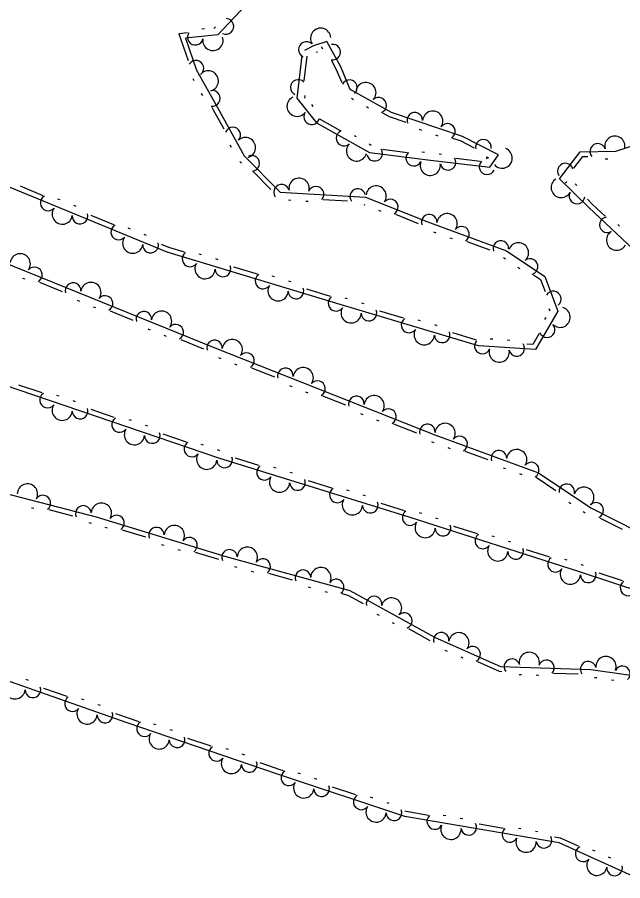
# Model space of a CAD drawing. Extents: x 2030130 to 2036320, y 723205 to 762423.
# Drawn here: x 2032243.7 to 2032344.6, y 759346 to 759490 of the extents above; entities that cross this region are included whole.
import ezdxf

# ---------------------------------------------------------------- set-up
doc = ezdxf.new("R2010")
doc.units = 0
doc.layers.add('Draft_Station Tics Major', color=7, linetype='Continuous')

msp = doc.modelspace()

# ---------------------------------------------------------------- linework, layer by layer
at = {"layer": 'Draft_Station Tics Major'}
for points in [[(2032281.77, 759492.02), (2032277.1, 759487.07), (2032271.69, 759486.54), (2032273.56, 759481.19), (2032277.06, 759474.96), (2032281.51, 759466.94), (2032287.51, 759460.86), (2032301.71, 759460.03), (2032311.91, 759455.97), (2032325.2, 759451.09), (2032331.57, 759446.81), (2032333.77, 759441), (2032330.03, 759434.61), (2032320.56, 759435.24), (2032296.37, 759442.46), (2032268.66, 759450.87), (2032221.96, 759470.1)], [(2032276.71, 759488.45), (2032276.42, 759488.15)], [(2032272.03, 759487.4), (2032270.57, 759487.25), (2032272.13, 759482.8)], [(2032274.85, 759488.08), (2032274.44, 759488.04)], [(2032291.11, 759483.62), (2032290.29, 759476.52), (2032293.52, 759472.43), (2032302.4, 759467.45), (2032312.53, 759466.17), (2032322.41, 759465.04), (2032323.85, 759467.06), (2032317.85, 759470.15), (2032306.06, 759474.16), (2032299.16, 759477.97), (2032297.58, 759481.74), (2032295.29, 759485.99), (2032293.03, 759485.26), (2032291.52, 759484.46)], [(2032293.69, 759484.18), (2032293.51, 759484.12), (2032293.5, 759484.12)], [(2032294.58, 759484.71), (2032294.39, 759485.07)], [(2032291.92, 759483.52), (2032291.45, 759479.45)], [(2032297.8, 759479.09), (2032296.84, 759481.38), (2032296.11, 759482.74)], [(2032272.92, 759479.82), (2032273.12, 759479.46)], [(2032274.32, 759477.32), (2032274.52, 759476.96)], [(2032291.58, 759476.96), (2032291.54, 759476.55)], [(2032292.68, 759475.48), (2032292.93, 759475.16)], [(2032299.71, 759476.26), (2032299.35, 759476.46)], [(2032276.09, 759475.02), (2032276.34, 759474.56), (2032278.08, 759471.44)], [(2032302.22, 759474.87), (2032301.86, 759475.07)], [(2032308.5, 759472.46), (2032305.73, 759473.4), (2032304.57, 759474.04)], [(2032294.06, 759473.07), (2032297.46, 759471.16)], [(2032311.08, 759471.15), (2032310.7, 759471.28)], [(2032299.8, 759470.32), (2032300.16, 759470.12)], [(2032313.8, 759470.22), (2032313.41, 759470.35)], [(2032319.88, 759468.18), (2032317.53, 759469.39), (2032316.26, 759469.82)], [(2032346.33, 759451.37), (2032338.93, 759458.29), (2032334.02, 759463.08), (2032337.49, 759467.6), (2032343.45, 759467.69), (2032350.62, 759470.01)], [(2032279.11, 759468.73), (2032279.31, 759468.37)], [(2032302.31, 759468.92), (2032302.67, 759468.71)], [(2032304.56, 759468), (2032308.63, 759467.49)], [(2032311.12, 759467.58), (2032311.53, 759467.53)], [(2032313.96, 759467.24), (2032314.36, 759467.19)], [(2032321.86, 759466.39), (2032322.1, 759466.73)], [(2032322.24, 759466.5), (2032321.88, 759466.69)], [(2032336.42, 759464.86), (2032337.9, 759466.79), (2032338.78, 759466.8)], [(2032280.74, 759465.97), (2032281.02, 759465.68)], [(2032316.76, 759466.51), (2032320.84, 759466.04)], [(2032341.66, 759466.44), (2032342.07, 759466.44)], [(2032283.05, 759464.22), (2032285.93, 759461.3)], [(2032335, 759462.34), (2032335.25, 759462.66)], [(2032248, 759460.27), (2032244.21, 759461.83)], [(2032336.94, 759461.96), (2032336.65, 759462.24)], [(2032250.81, 759459.56), (2032250.43, 759459.71)], [(2032288.88, 759459.55), (2032289.29, 759459.53)], [(2032294.64, 759459.63), (2032298.73, 759459.39)], [(2032341.67, 759456.85), (2032339.5, 759458.88), (2032338.71, 759459.66)], [(2032216.12, 759459.4), (2032276.58, 759434.87), (2032313.25, 759420.38), (2032330.52, 759414.06), (2032339.24, 759408.21), (2032351.23, 759402.15), (2032363.67, 759398.98), (2032378.57, 759394.49), (2032394.87, 759389.98), (2032407.07, 759384.46), (2032414.47, 759380.22), (2032418.44, 759377.17), (2032419.32, 759374.24), (2032416.56, 759372.93), (2032392.87, 759380.65), (2032363.82, 759388.83), (2032337.38, 759397.52), (2032309, 759406.63), (2032277.29, 759416.49), (2032236.25, 759430.42), (2032208.89, 759441.49)], [(2032253.46, 759458.46), (2032253.08, 759458.62)], [(2032291.75, 759459.38), (2032292.16, 759459.36)], [(2032301.44, 759458.82), (2032301.58, 759458.76)], [(2032259.75, 759455.43), (2032255.96, 759456.99)], [(2032303.86, 759457.85), (2032304.24, 759457.7)], [(2032306.68, 759457.17), (2032310.49, 759455.65)], [(2032344.05, 759455.19), (2032343.75, 759455.47)], [(2032262.56, 759454.71), (2032262.18, 759454.87)], [(2032265.22, 759453.62), (2032264.84, 759453.78)], [(2032313.05, 759454.24), (2032313.44, 759454.1)], [(2032315.75, 759453.25), (2032316.13, 759453.11)], [(2032318.58, 759452.65), (2032322.43, 759451.23)], [(2032271.52, 759450.86), (2032268.94, 759451.65), (2032267.72, 759452.15)], [(2032274.39, 759450.42), (2032274, 759450.54)], [(2032277.14, 759449.59), (2032276.74, 759449.71)], [(2032324.7, 759449.94), (2032325.04, 759449.72)], [(2032283.69, 759447.17), (2032279.76, 759448.36)], [(2032327.08, 759448.34), (2032327.42, 759448.11)], [(2032244.53, 759446.54), (2032244.91, 759446.39)], [(2032286.55, 759446.73), (2032286.16, 759446.85)], [(2032329.69, 759447.08), (2032330.89, 759446.27), (2032331.65, 759444.28)], [(2032247.35, 759445.84), (2032251.15, 759444.3)], [(2032289.3, 759445.89), (2032288.91, 759446.01)], [(2032295.85, 759443.47), (2032291.93, 759444.67)], [(2032253.65, 759442.84), (2032254.03, 759442.69)], [(2032298.72, 759443.04), (2032298.32, 759443.16)], [(2032301.47, 759442.22), (2032301.07, 759442.34)], [(2032256.31, 759441.76), (2032256.69, 759441.61)], [(2032259.13, 759441.06), (2032262.93, 759439.52)], [(2032308.03, 759439.84), (2032304.1, 759441.01)], [(2032332.28, 759441.45), (2032332.43, 759441.07)], [(2032310.9, 759439.41), (2032310.51, 759439.53)], [(2032331.74, 759439.96), (2032331.53, 759439.61)], [(2032265.43, 759438.06), (2032265.81, 759437.91)], [(2032313.65, 759438.59), (2032313.26, 759438.71)], [(2032268.09, 759436.98), (2032268.47, 759436.83)], [(2032320.21, 759436.2), (2032316.28, 759437.38)], [(2032330.64, 759437.28), (2032329.58, 759435.46), (2032328.6, 759435.52)], [(2032270.91, 759436.28), (2032274.71, 759434.74)], [(2032322.9, 759436.32), (2032322.49, 759436.35)], [(2032325.77, 759436.12), (2032325.36, 759436.15)], [(2032277.23, 759433.29), (2032277.61, 759433.14)], [(2032279.9, 759432.23), (2032280.28, 759432.08)], [(2032282.72, 759431.56), (2032286.53, 759430.05)], [(2032247.8, 759427.37), (2032243.92, 759428.68)], [(2032289.05, 759428.62), (2032289.43, 759428.46)], [(2032250.65, 759426.83), (2032250.26, 759426.96)], [(2032291.72, 759427.56), (2032292.1, 759427.41)], [(2032294.54, 759426.89), (2032298.36, 759425.38)], [(2032253.37, 759425.91), (2032252.98, 759426.04)], [(2032259.84, 759423.28), (2032255.96, 759424.6)], [(2032300.88, 759423.94), (2032301.26, 759423.79)], [(2032262.69, 759422.75), (2032262.3, 759422.88)], [(2032303.55, 759422.89), (2032303.93, 759422.74)], [(2032306.37, 759422.21), (2032310.18, 759420.71)], [(2032265.41, 759421.82), (2032265.02, 759421.95)], [(2032203.9, 759420.5), (2032218.63, 759416.15), (2032239.59, 759411.16), (2032256.84, 759406.72), (2032278.42, 759400.12), (2032299.07, 759394.4), (2032313.33, 759386.56), (2032324.19, 759381.77), (2032339.26, 759381.27), (2032356.95, 759378.75)], [(2032271.88, 759419.19), (2032268, 759420.51)], [(2032312.7, 759419.27), (2032312.82, 759419.23), (2032313.11, 759419.12)], [(2032274.73, 759418.66), (2032274.34, 759418.79)], [(2032277.45, 759417.74), (2032277.06, 759417.87)], [(2032315.42, 759418.27), (2032315.81, 759418.13)], [(2032283.95, 759415.28), (2032280.04, 759416.5)], [(2032318.26, 759417.67), (2032322.11, 759416.26)], [(2032286.82, 759414.82), (2032286.42, 759414.94)], [(2032324.67, 759414.89), (2032325.06, 759414.75)], [(2032289.56, 759413.97), (2032289.17, 759414.09)], [(2032327.36, 759413.91), (2032327.75, 759413.77)], [(2032296.09, 759411.5), (2032292.18, 759412.72)], [(2032330.15, 759413.33), (2032333.44, 759411.12)], [(2032298.96, 759411.04), (2032298.56, 759411.17)], [(2032301.7, 759410.19), (2032301.31, 759410.31)], [(2032335.59, 759409.18), (2032335.94, 759408.95)], [(2032246.04, 759408.23), (2032246.44, 759408.13)], [(2032248.93, 759407.91), (2032252.9, 759406.89)], [(2032308.23, 759407.73), (2032304.32, 759408.95)], [(2032311.1, 759407.25), (2032310.71, 759407.38)], [(2032313.84, 759406.37), (2032313.45, 759406.5)], [(2032337.98, 759407.58), (2032338.32, 759407.35)], [(2032340.81, 759406.5), (2032344.47, 759404.65)], [(2032255.58, 759405.78), (2032255.97, 759405.68)], [(2032258.28, 759405), (2032258.67, 759404.88)], [(2032320.35, 759403.85), (2032316.44, 759405.1)], [(2032261.15, 759404.55), (2032265.07, 759403.35)], [(2032323.21, 759403.36), (2032322.82, 759403.49)], [(2032267.69, 759402.12), (2032268.08, 759402)], [(2032325.94, 759402.48), (2032325.55, 759402.61)], [(2032270.44, 759401.28), (2032270.83, 759401.16)], [(2032273.3, 759400.83), (2032277.22, 759399.63)], [(2032332.45, 759399.96), (2032328.55, 759401.22)], [(2032335.31, 759399.47), (2032334.92, 759399.6)], [(2032279.9, 759398.44), (2032280.29, 759398.33)], [(2032282.66, 759397.67), (2032283.06, 759397.56)], [(2032338.05, 759398.59), (2032337.76, 759398.69), (2032337.66, 759398.72)], [(2032347.96, 759346.02), (2032333.96, 759352.33), (2032308.26, 759356.76), (2032287.22, 759363.76), (2032261.96, 759372.36), (2032235.21, 759381.73), (2032190.09, 759396.38)], [(2032285.54, 759397.3), (2032289.49, 759396.2)], [(2032344.55, 759396.03), (2032340.65, 759397.31)], [(2032292.14, 759395.04), (2032292.54, 759394.93)], [(2032294.91, 759394.27), (2032295.31, 759394.16)], [(2032297.79, 759393.9), (2032298.76, 759393.63), (2032301.3, 759392.23)], [(2032303.62, 759390.49), (2032303.98, 759390.29)], [(2032306.14, 759389.11), (2032306.49, 759388.91)], [(2032308.85, 759388.08), (2032312.44, 759386.11)], [(2032314.95, 759384.5), (2032315.32, 759384.33)], [(2032317.57, 759383.34), (2032317.95, 759383.18)], [(2032320.37, 759382.56), (2032324, 759380.96), (2032324.45, 759380.94)], [(2032327.3, 759380.44), (2032327.71, 759380.42)], [(2032330.17, 759380.34), (2032330.58, 759380.33)], [(2032333.05, 759380.66), (2032337.15, 759380.52)], [(2032245.53, 759379.42), (2032245.14, 759379.56)], [(2032339.87, 759379.94), (2032340.27, 759379.89)], [(2032342.71, 759379.54), (2032343.11, 759379.48)], [(2032251.97, 759376.73), (2032248.1, 759378.08)], [(2032254.82, 759376.17), (2032254.43, 759376.3)], [(2032257.53, 759375.22), (2032257.14, 759375.35)], [(2032263.97, 759372.55), (2032262.23, 759373.14), (2032260.1, 759373.88)], [(2032266.82, 759372.01), (2032266.43, 759372.14)], [(2032269.54, 759371.08), (2032269.15, 759371.21)], [(2032276, 759368.45), (2032272.12, 759369.77)], [(2032278.85, 759367.91), (2032278.46, 759368.04)], [(2032281.57, 759366.98), (2032281.18, 759367.11)], [(2032288.03, 759364.35), (2032287.48, 759364.53), (2032284.16, 759365.67)], [(2032290.89, 759363.83), (2032290.5, 759363.96)], [(2032293.61, 759362.93), (2032293.22, 759363.06)], [(2032300.1, 759360.34), (2032296.21, 759361.63)], [(2032302.95, 759359.82), (2032302.56, 759359.95)], [(2032305.67, 759358.91), (2032305.29, 759359.04)], [(2032312.18, 759356.91), (2032308.46, 759357.55), (2032308.27, 759357.62)], [(2032315.08, 759356.83), (2032314.67, 759356.9)], [(2032317.91, 759356.34), (2032317.51, 759356.41)], [(2032324.71, 759354.76), (2032320.67, 759355.45)], [(2032327.61, 759354.67), (2032327.21, 759354.74)], [(2032330.44, 759354.19), (2032330.03, 759354.26)], [(2032337.2, 759351.77), (2032334.2, 759353.12), (2032333.2, 759353.3)], [(2032339.99, 759350.97), (2032339.61, 759351.13)], [(2032342.61, 759349.79), (2032342.23, 759349.95)]]:
    msp.add_lwpolyline(points, dxfattribs=at)
for centre, radius, start, end in [((2032278.45, 759488.5), 1.3, 245.0896, 85.8862), ((2032273.34, 759486.7), 1.3, 146.3499, 347.1465), ((2032294.23, 759486.51), 1.69, 3.8297, 211.9022), ((2032276.28, 759486.16), 1.69, 171.5452, 19.6177), ((2032291.84, 759484.63), 1.3, 46.3978, 247.1944), ((2032296.25, 759484.21), 1.3, 259.1088, 99.9053), ((2032273.44, 759481.52), 1.3, 307.6988, 148.4953), ((2032275.51, 759479.4), 1.69, 285.2853, 133.3578), ((2032290.5, 759478.32), 1.3, 44.224, 245.0206), ((2032299.03, 759478.27), 1.3, 311.0699, 151.8664), ((2032301.78, 759477.46), 1.69, 317.0671, 165.1396), ((2032276.2, 759476.49), 1.3, 260.0901, 100.8866), ((2032290.31, 759475.18), 1.69, 114.1656, 322.2381), ((2032303.89, 759475.35), 1.3, 291.8718, 132.6684), ((2032292.73, 759473.43), 1.3, 146.6368, 347.4333), ((2032309.93, 759472.84), 1.3, 359.6431, 200.4396), ((2032312.91, 759472.69), 1.69, 327.1719, 175.2443), ((2032279.59, 759470.4), 1.3, 317.4706, 158.2672), ((2032298.13, 759469.85), 1.3, 111.5105, 312.307), ((2032315.36, 759470.99), 1.3, 301.9766, 142.7732), ((2032281.7, 759468.29), 1.69, 284.9995, 133.0719), ((2032321.35, 759468.35), 1.3, 351.2346, 192.0312), ((2032343.26, 759468.51), 1.69, 346.8084, 194.8809), ((2032300.23, 759467.73), 1.69, 136.7058, 344.7782), ((2032324.48, 759466.54), 1.69, 220.4393, 68.5117), ((2032340.41, 759467.65), 1.3, 19.2796, 220.0761), ((2032282.76, 759465.67), 1.3, 275.3988, 116.1954), ((2032303.24, 759467.35), 1.3, 191.1963, 31.9929), ((2032309.75, 759466.52), 1.3, 133.5298, 334.3264), ((2032312.5, 759465.34), 1.69, 159.4445, 7.517), ((2032315.45, 759465.83), 1.3, 191.9157, 32.7123), ((2032321.97, 759465.09), 1.3, 134.2492, 335.0458), ((2032335.02, 759464.38), 1.3, 13.2668, 214.0633), ((2032290.64, 759461.5), 1.69, 342.6314, 190.7039), ((2032334.33, 759461.64), 1.69, 121.6226, 329.6951), ((2032287.73, 759460.85), 1.3, 15.1026, 215.8992), ((2032293.46, 759460.52), 1.3, 317.4362, 158.2327), ((2032300.42, 759460.11), 1.3, 15.1026, 215.8992), ((2032303.48, 759460.21), 1.69, 324.2347, 172.3071), ((2032248.82, 759459.04), 1.3, 118.3896, 319.1862), ((2032305.84, 759458.39), 1.3, 299.0394, 139.836), ((2032336.96, 759460.22), 1.3, 154.0938, 354.8904), ((2032251.17, 759457.19), 1.69, 143.5849, 351.6574), ((2032254.13, 759456.86), 1.3, 176.0561, 16.8527), ((2032312.32, 759455.82), 1.3, 358.2816, 199.0782), ((2032315.3, 759455.6), 1.69, 325.8104, 173.8829), ((2032342.01, 759455.41), 1.3, 97.7005, 298.497), ((2032260.58, 759454.2), 1.3, 118.3896, 319.1862), ((2032317.71, 759453.84), 1.3, 300.6151, 141.4117), ((2032343.55, 759452.85), 1.69, 122.8957, 330.9682), ((2032262.92, 759452.35), 1.69, 143.5849, 351.6574), ((2032265.89, 759452.02), 1.3, 176.0561, 16.8527), ((2032324.26, 759451.44), 1.3, 358.2816, 199.0782), ((2032327.21, 759450.73), 1.69, 312.0209, 160.0933), ((2032244.16, 759448.91), 1.69, 323.8747, 171.9472), ((2032272.46, 759449.72), 1.3, 123.8785, 324.6751), ((2032329.13, 759448.45), 1.3, 286.8256, 127.6221), ((2032246.52, 759447.07), 1.3, 298.6794, 139.476), ((2032274.97, 759448.1), 1.69, 149.0738, 357.1463), ((2032277.96, 759448.05), 1.3, 181.545, 22.3415), ((2032284.63, 759446.03), 1.3, 123.8785, 324.6751), ((2032252.98, 759444.44), 1.3, 356.3459, 197.1424), ((2032255.94, 759444.13), 1.69, 323.8747, 171.9472), ((2032287.14, 759444.41), 1.69, 149.0738, 357.1463), ((2032290.12, 759444.36), 1.3, 181.545, 22.3415), ((2032333, 759443.04), 1.3, 309.216, 150.0126), ((2032258.3, 759442.29), 1.3, 298.6794, 139.476), ((2032296.79, 759442.33), 1.3, 124.1543, 324.9508), ((2032264.76, 759439.66), 1.3, 356.3459, 197.1424), ((2032267.72, 759439.34), 1.69, 323.8747, 171.9472), ((2032299.31, 759440.73), 1.69, 149.3495, 357.422), ((2032302.29, 759440.69), 1.3, 181.8207, 22.6173), ((2032334.13, 759439.99), 1.69, 225.6233, 73.6958), ((2032308.97, 759438.7), 1.3, 124.1543, 324.9508), ((2032270.08, 759437.51), 1.3, 298.6794, 139.476), ((2032311.49, 759437.09), 1.69, 149.3495, 357.422), ((2032331.97, 759437.92), 1.3, 200.428, 41.2246), ((2032314.48, 759437.06), 1.3, 181.8207, 22.6173), ((2032276.54, 759434.88), 1.3, 356.3459, 197.1424), ((2032279.51, 759434.59), 1.69, 324.4049, 172.4774), ((2032321.18, 759435.2), 1.3, 136.9215, 337.718), ((2032326.91, 759434.81), 1.3, 194.5879, 35.3845), ((2032281.88, 759432.77), 1.3, 299.2096, 140.0062), ((2032323.99, 759434.19), 1.69, 162.1167, 10.1892), ((2032288.36, 759430.21), 1.3, 356.8761, 197.6727), ((2032291.33, 759429.92), 1.69, 324.4049, 172.4774), ((2032293.7, 759428.1), 1.3, 299.2096, 140.0062), ((2032248.71, 759426.19), 1.3, 122.0201, 322.8167), ((2032300.18, 759425.54), 1.3, 356.8761, 197.6727), ((2032303.15, 759425.25), 1.69, 324.4049, 172.4774), ((2032251.16, 759424.49), 1.69, 147.2154, 355.2879), ((2032254.14, 759424.35), 1.3, 179.6866, 20.4832), ((2032305.52, 759423.43), 1.3, 299.2096, 140.0062), ((2032260.74, 759422.11), 1.3, 122.0201, 322.8167), ((2032312.01, 759420.87), 1.3, 356.8761, 197.6727), ((2032314.97, 759420.62), 1.69, 325.8854, 173.9579), ((2032263.2, 759420.41), 1.69, 147.2154, 355.2879), ((2032266.18, 759420.26), 1.3, 179.6866, 20.4832), ((2032317.39, 759418.86), 1.3, 300.6902, 141.4867), ((2032272.78, 759418.02), 1.3, 122.0201, 322.8167), ((2032323.94, 759416.47), 1.3, 358.3566, 199.1532), ((2032326.91, 759416.26), 1.69, 325.8854, 173.9579), ((2032275.24, 759416.32), 1.69, 147.2154, 355.2879), ((2032278.23, 759416.2), 1.3, 181.1664, 21.9629), ((2032284.88, 759414.13), 1.3, 123.4999, 324.2965), ((2032329.33, 759414.5), 1.3, 300.6902, 141.4867), ((2032287.38, 759412.49), 1.69, 148.6952, 356.7677), ((2032245.37, 759410.52), 1.69, 331.5237, 179.5962), ((2032290.37, 759412.43), 1.3, 181.1664, 21.9629), ((2032335.26, 759410.89), 1.3, 344.5848, 185.3813), ((2032297.02, 759410.36), 1.3, 123.4999, 324.2965), ((2032338.1, 759409.97), 1.69, 312.1136, 160.1861), ((2032247.94, 759409.01), 1.3, 306.3284, 147.125), ((2032299.52, 759408.72), 1.69, 148.6952, 356.7677), ((2032302.51, 759408.65), 1.3, 181.1664, 21.9629), ((2032340.08, 759407.79), 1.3, 293.9423, 134.7388), ((2032254.69, 759407.28), 1.3, 3.9949, 204.7915), ((2032257.7, 759407.32), 1.69, 328.9552, 177.0277), ((2032309.16, 759406.58), 1.3, 122.9603, 323.7569), ((2032260.21, 759405.69), 1.3, 303.7599, 144.5565), ((2032266.88, 759403.65), 1.3, 1.4264, 202.2229), ((2032269.86, 759403.6), 1.69, 328.9552, 177.0277), ((2032311.65, 759404.92), 1.69, 148.1556, 356.2281), ((2032314.63, 759404.82), 1.3, 180.6268, 21.4234), ((2032321.27, 759402.69), 1.3, 122.9603, 323.7569), ((2032272.37, 759401.97), 1.3, 303.7599, 144.5565), ((2032323.75, 759401.03), 1.69, 148.1556, 356.2281), ((2032279.04, 759399.95), 1.3, 2.9369, 203.7335), ((2032282.02, 759399.97), 1.69, 330.4657, 178.5382), ((2032326.73, 759400.94), 1.3, 180.6268, 21.4234), ((2032284.57, 759398.42), 1.3, 305.2704, 146.067), ((2032333.37, 759398.8), 1.3, 122.9603, 323.7569), ((2032291.29, 759396.55), 1.3, 2.9369, 203.7335), ((2032294.27, 759396.58), 1.69, 330.4657, 178.5382), ((2032335.85, 759397.15), 1.69, 148.1556, 356.2281), ((2032296.82, 759395.02), 1.3, 305.2704, 146.067), ((2032338.84, 759397.04), 1.3, 180.2589, 21.0555), ((2032345.46, 759394.86), 1.3, 122.5925, 323.389), ((2032303.13, 759392.16), 1.3, 349.6278, 190.4244), ((2032306.05, 759391.5), 1.69, 317.1566, 165.2291), ((2032308.17, 759389.39), 1.3, 291.9614, 132.7579), ((2032314.32, 759386.12), 1.3, 354.6582, 195.4548), ((2032317.27, 759385.71), 1.69, 322.187, 170.2595), ((2032319.57, 759383.81), 1.3, 296.9917, 137.7883), ((2032329.01, 759382.43), 1.69, 344.0716, 192.1441), ((2032341.78, 759381.74), 1.69, 337.8333, 185.9058), ((2032326.11, 759381.71), 1.3, 16.5428, 217.3394), ((2032331.85, 759381.52), 1.3, 318.8764, 159.6729), ((2032338.82, 759381.29), 1.3, 16.5428, 217.3394), ((2032344.51, 759380.52), 1.3, 312.638, 153.4346), ((2032243.3, 759378.03), 1.69, 146.6678, 354.7403), ((2032246.28, 759377.85), 1.3, 179.139, 19.9355), ((2032252.86, 759375.55), 1.3, 121.4725, 322.2691), ((2032255.3, 759373.83), 1.69, 146.6678, 354.7403), ((2032258.28, 759373.65), 1.3, 179.139, 19.9355), ((2032264.87, 759371.37), 1.3, 121.9565, 322.7531), ((2032267.32, 759369.67), 1.69, 147.1518, 355.2243), ((2032270.31, 759369.52), 1.3, 179.623, 20.4196), ((2032276.9, 759367.27), 1.3, 121.9565, 322.7531), ((2032279.36, 759365.57), 1.69, 147.1518, 355.2243), ((2032282.34, 759365.42), 1.3, 179.623, 20.4196), ((2032288.94, 759363.18), 1.3, 122.365, 323.1616), ((2032291.41, 759361.5), 1.69, 147.5603, 355.6328), ((2032294.39, 759361.37), 1.3, 180.0315, 20.8281), ((2032301.01, 759359.17), 1.3, 122.365, 323.1616), ((2032303.47, 759357.49), 1.69, 147.5603, 355.6328), ((2032306.45, 759357.36), 1.3, 180.0315, 20.8281), ((2032313.25, 759355.9), 1.3, 131.0024, 331.799), ((2032315.94, 759354.6), 1.69, 156.1977, 4.2702), ((2032318.91, 759354.92), 1.3, 188.6689, 29.4655), ((2032325.78, 759353.74), 1.3, 131.0024, 331.799), ((2032328.47, 759352.45), 1.69, 156.1977, 4.2702), ((2032331.44, 759352.77), 1.3, 188.6689, 29.4655), ((2032337.99, 759350.52), 1.3, 116.5099, 317.3065), ((2032340.27, 759348.59), 1.69, 141.7052, 349.7777), ((2032343.22, 759348.16), 1.3, 174.1764, 14.9729)]:
    msp.add_arc(centre, radius, start, end, dxfattribs=at)

doc.saveas('drawing.dxf')
